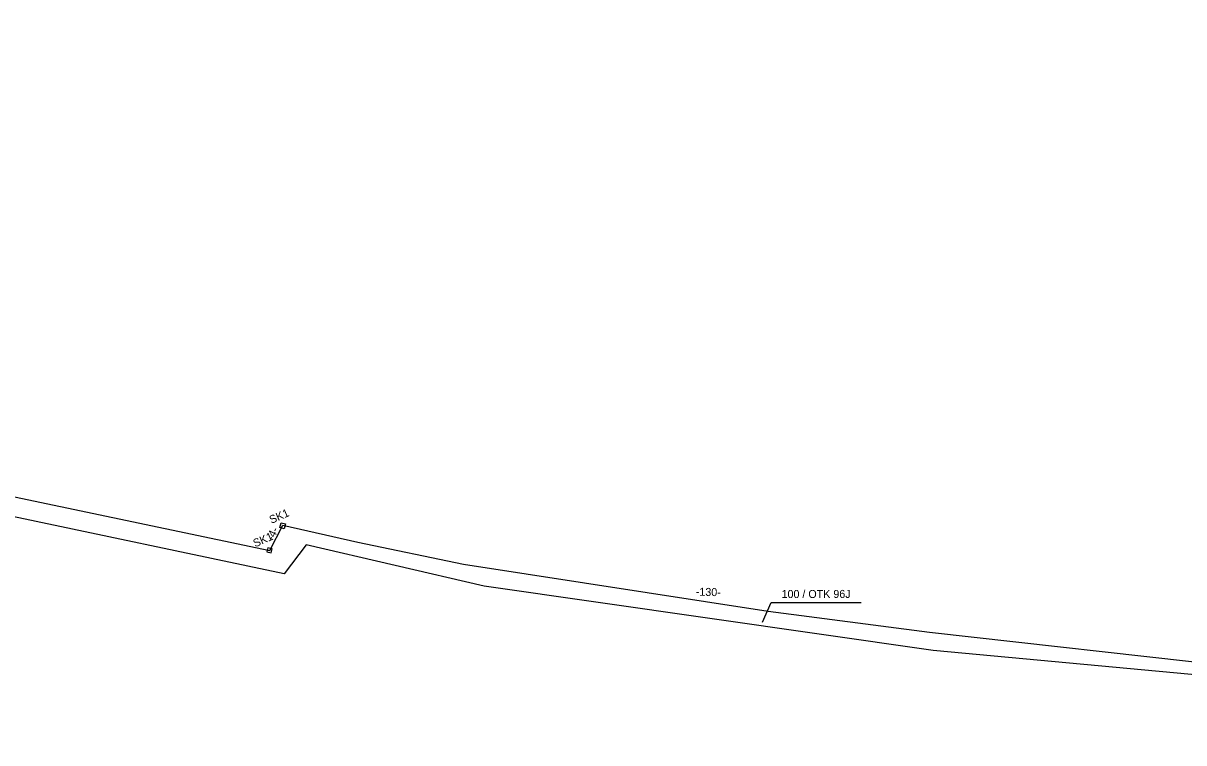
# Model space of a CAD drawing. Extents: x 6494530 to 6506885, y 5884901 to 5892312.
# Drawn here: x 6503643.3 to 6503799.2, y 5886814.1 to 5886910.7 of the extents above; entities that cross this region are included whole.
import ezdxf

# ---------------------------------------------------------------- set-up
doc = ezdxf.new("R2010")
doc.units = 0
for name, color, linetype in [('kabel W KANALIZACJI ISTN', 7, 'Continuous'), ('opis kabla CCTV_OTK', 7, 'Continuous'), ('opis kabla otk', 7, 'Continuous'), ('studnie do wyrysu', 7, 'Continuous'), ('trasa kanalizacji do wyrysu', 7, 'Continuous')]:
    doc.layers.add(name, color=color, linetype=linetype)

msp = doc.modelspace()

# ---------------------------------------------------------------- linework, layer by layer
at = {"layer": 'kabel W KANALIZACJI ISTN'}
msp.add_lwpolyline([(6503878.85, 5886814.15), (6503871.4, 5886815.13), (6503844.31, 5886818.14), (6503805.98, 5886822.76), (6503765.52, 5886826.54), (6503705.24, 5886835.17), (6503681.32, 5886840.74), (6503678.37, 5886836.81), (6503640.15, 5886844.89), (6503598.44, 5886854.99), (6503526.03, 5886871.48), (6503508.26, 5886875.98), (6503446.69, 5886889.77), (6503389.52, 5886905.12), (6503368.17, 5886910.74)], dxfattribs=at)
at = {"layer": 'opis kabla otk'}
msp.add_lwpolyline([(6503742.61, 5886830.35), (6503743.76, 5886832.97), (6503755.86, 5886832.97)], dxfattribs=at)
at = {"layer": 'studnie do wyrysu'}
for points in [[(6503678.35, 5886842.89), (6503677.78, 5886843.05), (6503677.95, 5886843.68), (6503678.53, 5886843.52)], [(6503678.35, 5886842.89), (6503677.78, 5886843.05), (6503677.95, 5886843.68), (6503678.53, 5886843.52)], [(6503678.35, 5886842.89), (6503677.78, 5886843.05), (6503677.95, 5886843.68), (6503678.53, 5886843.52)], [(6503678.35, 5886842.89), (6503677.78, 5886843.05), (6503677.95, 5886843.68), (6503678.53, 5886843.52)], [(6503678.35, 5886842.89), (6503677.78, 5886843.05), (6503677.95, 5886843.68), (6503678.53, 5886843.52)], [(6503678.35, 5886842.89), (6503677.78, 5886843.05), (6503677.95, 5886843.68), (6503678.53, 5886843.52)], [(6503676.06, 5886839.78), (6503676.63, 5886839.66), (6503676.74, 5886840.19), (6503676.18, 5886840.31)], [(6503676.06, 5886839.78), (6503676.63, 5886839.66), (6503676.74, 5886840.19), (6503676.18, 5886840.31)], [(6503676.06, 5886839.78), (6503676.63, 5886839.66), (6503676.74, 5886840.19), (6503676.18, 5886840.31)], [(6503676.06, 5886839.78), (6503676.63, 5886839.66), (6503676.74, 5886840.19), (6503676.18, 5886840.31)], [(6503676.06, 5886839.78), (6503676.63, 5886839.66), (6503676.74, 5886840.19), (6503676.18, 5886840.31)], [(6503676.06, 5886839.78), (6503676.63, 5886839.66), (6503676.74, 5886840.19), (6503676.18, 5886840.31)]]:
    msp.add_lwpolyline(points, close=True, dxfattribs=at)
at = {"layer": 'trasa kanalizacji do wyrysu'}
msp.add_lwpolyline([(6503600, 5886856.17), (6503613.14, 5886853.27), (6503676.43, 5886839.97), (6503678.19, 5886843.37), (6503688.26, 5886841.1), (6503702.46, 5886838.12), (6503743.36, 5886831.8), (6503765.02, 5886829.02), (6503805.8, 5886824.42), (6503825.48, 5886822.04), (6503834.87, 5886821.04)], dxfattribs=at)
msp.add_lwpolyline([(6503600, 5886856.17), (6503613.14, 5886853.27), (6503676.43, 5886839.97), (6503678.19, 5886843.37), (6503688.26, 5886841.1), (6503702.46, 5886838.12), (6503743.36, 5886831.8), (6503765.02, 5886829.02), (6503805.8, 5886824.42), (6503825.48, 5886822.04), (6503834.87, 5886821.04)], dxfattribs=at)
msp.add_lwpolyline([(6503600, 5886856.17), (6503613.14, 5886853.27), (6503676.43, 5886839.97), (6503678.19, 5886843.37), (6503688.26, 5886841.1), (6503702.46, 5886838.12), (6503743.36, 5886831.8), (6503765.02, 5886829.02), (6503805.8, 5886824.42), (6503825.48, 5886822.04), (6503834.87, 5886821.04)], dxfattribs=at)
msp.add_lwpolyline([(6503600, 5886856.17), (6503613.14, 5886853.27), (6503676.43, 5886839.97), (6503678.19, 5886843.37), (6503688.26, 5886841.1), (6503702.46, 5886838.12), (6503743.36, 5886831.8), (6503765.02, 5886829.02), (6503805.8, 5886824.42), (6503825.48, 5886822.04), (6503834.87, 5886821.04)], dxfattribs=at)
msp.add_lwpolyline([(6503600, 5886856.17), (6503613.14, 5886853.27), (6503676.43, 5886839.97), (6503678.19, 5886843.37), (6503688.26, 5886841.1), (6503702.46, 5886838.12), (6503743.36, 5886831.8), (6503765.02, 5886829.02), (6503805.8, 5886824.42), (6503825.48, 5886822.04), (6503834.87, 5886821.04)], dxfattribs=at)
msp.add_lwpolyline([(6503600, 5886856.17), (6503613.14, 5886853.27), (6503676.43, 5886839.97), (6503678.19, 5886843.37), (6503688.26, 5886841.1), (6503702.46, 5886838.12), (6503743.36, 5886831.8), (6503765.02, 5886829.02), (6503805.8, 5886824.42), (6503825.48, 5886822.04), (6503834.87, 5886821.04)], dxfattribs=at)

# ---------------------------------------------------------------- texts
at = {"layer": 'opis kabla CCTV_OTK'}
msp.add_text('100 / OTK 96J', height=1.075, rotation=0.0868, dxfattribs=at).set_placement((6503745.17, 5886833.58))
at = {"layer": 'studnie do wyrysu'}
for p in [(6503676.66, 5886843.53), (6503676.66, 5886843.53), (6503674.48, 5886840.37), (6503674.48, 5886840.37)]:
    msp.add_text('SK1', height=1.075, rotation=23.6947, dxfattribs=at).set_placement(p)
at = {"layer": 'trasa kanalizacji do wyrysu'}
for s, rotation, p in [('-4-', 63.9167, (6503676.88, 5886841.19)), ('-4-', 63.9167, (6503676.88, 5886841.19)), ('-130-', 358.6663, (6503733.64, 5886833.9)), ('-130-', 358.6663, (6503733.64, 5886833.9))]:
    msp.add_text(s, height=1.075, rotation=rotation, dxfattribs=at).set_placement(p)

doc.saveas('drawing.dxf')
